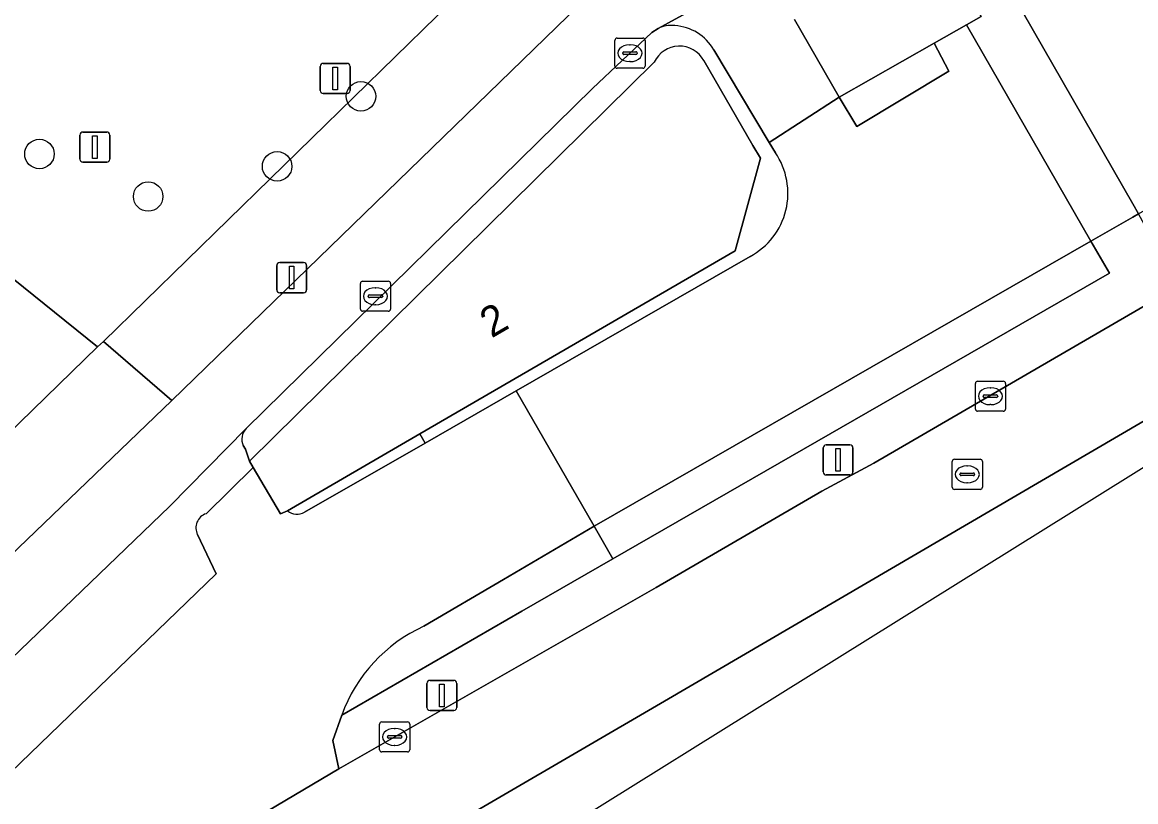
# Model space of a CAD drawing. Extents: x 159674 to 160531, y 382172 to 382904.
# Drawn here: x 160463.16 to 160500.1, y 382670.05 to 382695.92 of the extents above; entities that cross this region are included whole.
import ezdxf

# ---------------------------------------------------------------- set-up
doc = ezdxf.new("R2010")
doc.units = 0
for name, color, linetype in [('IMGEO_Boom', 7, 'Continuous'), ('IMGEO_Fietspad_gesloten', 7, 'Continuous'), ('IMGEO_Groenvoorziening', 7, 'Continuous'), ('IMGEO_Kolk', 7, 'Continuous'), ('IMGEO_Lichtmast', 7, 'Continuous'), ('IMGEO_Muur', 7, 'Continuous'), ('IMGEO_Pand', 7, 'Continuous'), ('IMGEO_Pand_nummerreeks', 7, 'Continuous'), ('IMGEO_Rijbaan_lokaal_gesloten', 7, 'Continuous'), ('IMGEO_Rijbaan_lokaal_open', 7, 'Continuous'), ('IMGEO_Rioolput', 7, 'Continuous'), ('IMGEO_Terreindeel_halfverhard', 7, 'Continuous'), ('IMGEO_Terreindeel_open', 7, 'Continuous'), ('IMGEO_Verkeerseiland_open', 7, 'Continuous'), ('IMGEO_Voetpad_open', 7, 'Continuous')]:
    doc.layers.add(name, color=color, linetype=linetype)

msp = doc.modelspace()

# ---------------------------------------------------------------- linework, layer by layer
at = {"layer": 'IMGEO_Boom'}
for centre in [(160474.398, 382693.464), (160463.733, 382691.55), (160471.616, 382691.138), (160467.341, 382690.137)]:
    msp.add_circle(centre, 0.489, dxfattribs=at)
at = {"layer": 'IMGEO_Fietspad_gesloten'}
for points in [[(160449.405, 382661.919), (160468.048, 382679.851), (160470.59, 382682.442), (160482.078, 382693.726), (160484.048, 382695.58), (160484.251, 382695.718), (160492.179, 382700.069), (160495.249, 382701.639), (160498.849, 382703.338), (160501.786, 382704.487)], [(160481.633, 382696.489), (160468.127, 382683.364), (160447.776, 382663.816), (160420.944, 382638.37), (160414.361, 382631.767), (160416.285, 382630.052), (160423.176, 382637.014), (160449.405, 382661.919)]]:
    msp.add_lwpolyline(points, dxfattribs=at)
at = {"layer": 'IMGEO_Groenvoorziening'}
msp.add_lwpolyline([(160465.663, 382685.146), (160458.911, 382690.581), (160458.672, 382690.773), (160441.694, 382669.745), (160438.917, 382671.995), (160424.815, 382654.532), (160425.817, 382653.69), (160428.959, 382651.052), (160429.794, 382650.429), (160445.842, 382665.847)], close=True, dxfattribs=at)
at = {"layer": 'IMGEO_Kolk'}
for p, q in [((160482.819, 382694.469), (160482.819, 382695.321)), ((160482.894, 382695.395), (160483.746, 382695.395)), ((160483.307, 382695.175), (160483.332, 382695.175)), ((160483.82, 382695.321), (160483.82, 382694.469)), ((160483.078, 382694.889), (160483.078, 382694.901)), ((160483.516, 382694.852), (160483.118, 382694.852)), ((160483.121, 382694.938), (160483.519, 382694.938)), ((160483.562, 382694.901), (160483.562, 382694.889)), ((160483.33, 382694.615), (160483.305, 382694.615)), ((160483.746, 382694.395), (160482.894, 382694.395)), ((160474.377, 382686.403), (160474.377, 382687.255)), ((160474.452, 382687.329), (160475.304, 382687.329)), ((160474.865, 382687.109), (160474.89, 382687.109)), ((160475.378, 382687.255), (160475.378, 382686.403)), ((160474.636, 382686.823), (160474.636, 382686.835)), ((160475.074, 382686.786), (160474.676, 382686.786)), ((160474.679, 382686.872), (160475.077, 382686.872)), ((160475.12, 382686.835), (160475.12, 382686.823)), ((160475.304, 382686.329), (160474.452, 382686.329)), ((160474.888, 382686.549), (160474.863, 382686.549)), ((160494.775, 382683.085), (160494.775, 382683.937)), ((160494.85, 382684.011), (160495.702, 382684.011)), ((160495.263, 382683.791), (160495.288, 382683.791)), ((160495.776, 382683.937), (160495.776, 382683.085)), ((160495.034, 382683.505), (160495.034, 382683.517)), ((160495.472, 382683.468), (160495.074, 382683.468)), ((160495.077, 382683.554), (160495.475, 382683.554)), ((160495.518, 382683.517), (160495.518, 382683.505)), ((160495.702, 382683.011), (160494.85, 382683.011)), ((160495.286, 382683.231), (160495.261, 382683.231)), ((160475.09, 382672.705), (160475.942, 382672.705)), ((160475.015, 382671.779), (160475.015, 382672.631)), ((160475.503, 382672.485), (160475.528, 382672.485)), ((160476.016, 382672.631), (160476.016, 382671.779)), ((160475.274, 382672.199), (160475.274, 382672.211)), ((160475.712, 382672.162), (160475.314, 382672.162)), ((160475.317, 382672.248), (160475.715, 382672.248)), ((160475.526, 382671.925), (160475.501, 382671.925)), ((160475.758, 382672.211), (160475.758, 382672.199)), ((160475.942, 382671.705), (160475.09, 382671.705))]:
    msp.add_line(p, q, dxfattribs=at)
for points in [[(160482.819, 382694.469), (160482.819, 382695.321)], [(160482.894, 382695.395), (160483.746, 382695.395)], [(160483.82, 382695.321), (160483.82, 382694.469)], [(160483.746, 382694.395), (160482.894, 382694.395)], [(160474.377, 382686.403), (160474.377, 382687.255)], [(160474.452, 382687.329), (160475.304, 382687.329)], [(160475.378, 382687.255), (160475.378, 382686.403)], [(160475.304, 382686.329), (160474.452, 382686.329)], [(160494.775, 382683.085), (160494.775, 382683.937)], [(160494.85, 382684.011), (160495.702, 382684.011)], [(160495.776, 382683.937), (160495.776, 382683.085)], [(160495.702, 382683.011), (160494.85, 382683.011)], [(160475.09, 382672.705), (160475.942, 382672.705)], [(160475.015, 382671.779), (160475.015, 382672.631)], [(160476.016, 382672.631), (160476.016, 382671.779)], [(160475.942, 382671.705), (160475.09, 382671.705)]]:
    msp.add_lwpolyline(points, dxfattribs=at)
for centre, radius, start, end in [((160482.896, 382695.319), 0.0765, 91.552, 178.448), ((160482.896, 382695.319), 0.0765, 91.552, 178.448), ((160483.744, 382695.319), 0.0765, 1.552, 88.448), ((160483.744, 382695.319), 0.0765, 1.552, 88.448), ((160483.118, 382694.898), 0.0403, 85.8775, 175.7526), ((160483.115, 382694.888), 0.0366, 178.938, 274.7102), ((160483.519, 382694.895), 0.043, 264.8664, 352.4533), ((160483.523, 382694.9), 0.0386, 1.7309, 96.639), ((160482.896, 382694.471), 0.0765, 181.552, 268.448), ((160482.896, 382694.471), 0.0765, 181.552, 268.448), ((160483.744, 382694.471), 0.0765, 271.552, 358.448), ((160483.744, 382694.471), 0.0765, 271.552, 358.448), ((160474.454, 382687.253), 0.0765, 91.552, 178.448), ((160474.454, 382687.253), 0.0765, 91.552, 178.448), ((160475.302, 382687.253), 0.0765, 1.552, 88.448), ((160475.302, 382687.253), 0.0765, 1.552, 88.448), ((160474.676, 382686.832), 0.0403, 85.8775, 175.7526), ((160474.673, 382686.822), 0.0366, 178.938, 274.7102), ((160475.077, 382686.829), 0.043, 264.8664, 352.4533), ((160475.081, 382686.834), 0.0386, 1.7309, 96.639), ((160474.454, 382686.405), 0.0765, 181.552, 268.448), ((160474.454, 382686.405), 0.0765, 181.552, 268.448), ((160475.302, 382686.405), 0.0765, 271.552, 358.448), ((160475.302, 382686.405), 0.0765, 271.552, 358.448), ((160494.852, 382683.935), 0.0765, 91.552, 178.448), ((160494.852, 382683.935), 0.0765, 91.552, 178.448), ((160495.7, 382683.935), 0.0765, 1.552, 88.448), ((160495.7, 382683.935), 0.0765, 1.552, 88.448), ((160495.074, 382683.514), 0.0403, 85.8775, 175.7526), ((160495.071, 382683.504), 0.0366, 178.938, 274.7102), ((160495.475, 382683.511), 0.043, 264.8664, 352.4533), ((160495.479, 382683.516), 0.0386, 1.7309, 96.639), ((160494.852, 382683.087), 0.0765, 181.552, 268.448), ((160494.852, 382683.087), 0.0765, 181.552, 268.448), ((160495.7, 382683.087), 0.0765, 271.552, 358.448), ((160495.7, 382683.087), 0.0765, 271.552, 358.448), ((160475.092, 382672.629), 0.0765, 91.552, 178.448), ((160475.092, 382672.629), 0.0765, 91.552, 178.448), ((160475.94, 382672.629), 0.0765, 1.552, 88.448), ((160475.94, 382672.629), 0.0765, 1.552, 88.448), ((160475.314, 382672.208), 0.0403, 85.8775, 175.7526), ((160475.311, 382672.198), 0.0366, 178.938, 274.7102), ((160475.715, 382672.205), 0.043, 264.8664, 352.4533), ((160475.719, 382672.21), 0.0386, 1.7309, 96.639), ((160475.092, 382671.781), 0.0765, 181.552, 268.448), ((160475.092, 382671.781), 0.0765, 181.552, 268.448), ((160475.94, 382671.781), 0.0765, 271.552, 358.448), ((160475.94, 382671.781), 0.0765, 271.552, 358.448)]:
    msp.add_arc(centre, radius, start, end, dxfattribs=at)
for centre, major_axis, ratio, start_param, end_param in [((160483.306, 382694.895), (-0.387, 0.002), 0.722429, 4.712389, 7.853982), ((160483.331, 382694.895), (-0.39, 0.002), 0.717154, 1.570796, 4.712389), ((160474.864, 382686.829), (-0.387, 0.002), 0.722429, 4.712389, 7.853982), ((160474.889, 382686.829), (-0.39, 0.002), 0.717154, 1.570796, 4.712389), ((160495.262, 382683.511), (-0.387, 0.002), 0.722429, 4.712389, 7.853982), ((160495.287, 382683.511), (-0.39, 0.002), 0.717154, 1.570796, 4.712389), ((160475.502, 382672.205), (-0.387, 0.002), 0.722429, 4.712389, 7.853982), ((160475.527, 382672.205), (-0.39, 0.002), 0.717154, 1.570796, 4.712389)]:
    msp.add_ellipse(centre, major_axis=major_axis, ratio=ratio, start_param=start_param, end_param=end_param, dxfattribs=at)
at = {"layer": 'IMGEO_Lichtmast'}
for p, q in [((160473.046, 382693.656), (160473.046, 382694.456)), ((160473.046, 382694.456), (160473.046, 382693.656)), ((160473.146, 382694.556), (160473.936, 382694.556)), ((160473.936, 382694.556), (160473.146, 382694.556)), ((160474.036, 382694.456), (160474.036, 382693.656)), ((160474.036, 382693.656), (160474.036, 382694.456)), ((160473.936, 382693.556), (160473.146, 382693.556)), ((160473.146, 382693.556), (160473.936, 382693.556)), ((160465.178, 382692.278), (160465.968, 382692.278)), ((160465.968, 382692.278), (160465.178, 382692.278)), ((160465.078, 382691.378), (160465.078, 382692.178)), ((160465.078, 382692.178), (160465.078, 382691.378)), ((160466.068, 382692.178), (160466.068, 382691.378)), ((160466.068, 382691.378), (160466.068, 382692.178)), ((160465.968, 382691.278), (160465.178, 382691.278)), ((160465.178, 382691.278), (160465.968, 382691.278)), ((160471.605, 382687.047), (160471.605, 382687.847)), ((160471.605, 382687.847), (160471.605, 382687.047)), ((160471.705, 382687.947), (160472.495, 382687.947)), ((160472.495, 382687.947), (160471.705, 382687.947)), ((160472.595, 382687.847), (160472.595, 382687.047)), ((160472.595, 382687.047), (160472.595, 382687.847)), ((160472.495, 382686.947), (160471.705, 382686.947)), ((160471.705, 382686.947), (160472.495, 382686.947)), ((160489.827, 382681.897), (160490.617, 382681.897)), ((160490.617, 382681.897), (160489.827, 382681.897)), ((160489.727, 382680.997), (160489.727, 382681.797)), ((160489.727, 382681.797), (160489.727, 382680.997)), ((160490.717, 382681.797), (160490.717, 382680.997)), ((160490.717, 382680.997), (160490.717, 382681.797)), ((160490.617, 382680.897), (160489.827, 382680.897)), ((160489.827, 382680.897), (160490.617, 382680.897)), ((160476.588, 382673.181), (160476.588, 382673.981)), ((160476.588, 382673.981), (160476.588, 382673.181)), ((160476.688, 382674.081), (160477.478, 382674.081)), ((160477.478, 382674.081), (160476.688, 382674.081)), ((160477.578, 382673.981), (160477.578, 382673.181)), ((160477.578, 382673.181), (160477.578, 382673.981)), ((160477.478, 382673.081), (160476.688, 382673.081)), ((160476.688, 382673.081), (160477.478, 382673.081))]:
    msp.add_line(p, q, dxfattribs=at)
for points in [[(160473.466, 382694.431), (160473.616, 382694.431), (160473.616, 382693.681), (160473.466, 382693.681), (160473.466, 382694.431)], [(160465.498, 382692.153), (160465.648, 382692.153), (160465.648, 382691.403), (160465.498, 382691.403), (160465.498, 382692.153)], [(160472.025, 382687.822), (160472.175, 382687.822), (160472.175, 382687.072), (160472.025, 382687.072), (160472.025, 382687.822)], [(160490.147, 382681.772), (160490.297, 382681.772), (160490.297, 382681.022), (160490.147, 382681.022), (160490.147, 382681.772)], [(160477.008, 382673.956), (160477.158, 382673.956), (160477.158, 382673.206), (160477.008, 382673.206), (160477.008, 382673.956)]]:
    msp.add_lwpolyline(points, dxfattribs=at)
for centre, start, end in [((160473.146, 382694.456), 90, 180), ((160473.146, 382694.456), 90, 180), ((160473.936, 382694.456), 0, 90), ((160473.936, 382694.456), 360, 90), ((160473.146, 382693.656), 180, 270), ((160473.146, 382693.656), 180, 270), ((160473.936, 382693.656), 270, 0), ((160473.936, 382693.656), 270, 0), ((160465.178, 382692.178), 90, 180), ((160465.178, 382692.178), 90, 180), ((160465.968, 382692.178), 0, 90), ((160465.968, 382692.178), 360, 90), ((160465.178, 382691.378), 180, 270), ((160465.178, 382691.378), 180, 270), ((160465.968, 382691.378), 270, 0), ((160465.968, 382691.378), 270, 0), ((160471.705, 382687.847), 90, 180), ((160471.705, 382687.847), 90, 180), ((160472.495, 382687.847), 0, 90), ((160472.495, 382687.847), 360, 90), ((160471.705, 382687.047), 180, 270), ((160471.705, 382687.047), 180, 270), ((160472.495, 382687.047), 270, 0), ((160472.495, 382687.047), 270, 0), ((160489.827, 382681.797), 90, 180), ((160489.827, 382681.797), 90, 180), ((160490.617, 382681.797), 0, 90), ((160490.617, 382681.797), 360, 90), ((160489.827, 382680.997), 180, 270), ((160489.827, 382680.997), 180, 270), ((160490.617, 382680.997), 270, 0), ((160490.617, 382680.997), 270, 0), ((160476.688, 382673.981), 90, 180), ((160476.688, 382673.981), 90, 180), ((160477.478, 382673.981), 0, 90), ((160477.478, 382673.981), 360, 90), ((160476.688, 382673.181), 180, 270), ((160476.688, 382673.181), 180, 270), ((160477.478, 382673.181), 270, 0), ((160477.478, 382673.181), 270, 0)]:
    msp.add_arc(centre, 0.1, start, end, dxfattribs=at)
at = {"layer": 'IMGEO_Muur'}
for points in [[(160470.822, 382681.149), (160469.261, 382679.612)], [(160469.594, 382677.622), (160468.98, 382678.92)]]:
    msp.add_lwpolyline(points, dxfattribs=at)
msp.add_arc((160469.411, 382679.148), 0.488, 107.9115, 207.8873, dxfattribs=at)
at = {"layer": 'IMGEO_Pand'}
msp.add_lwpolyline([(160484.128, 382694.596), (160470.7, 382681.355), (160470.822, 382681.149), (160471.733, 382679.606), (160471.959, 382679.703), (160476.352, 382682.258), (160486.809, 382688.34), (160487.647, 382691.409), (160487.399, 382691.837), (160485.767, 382694.651)], dxfattribs=at)
msp.add_arc((160484.961, 382694.216), 0.916, 28.3821, 155.4618, dxfattribs=at)
at = {"layer": 'IMGEO_Rijbaan_lokaal_gesloten'}
for points in [[(160459.546, 382658.695), (160464.534, 382661.746), (160473.282, 382666.869), (160484.466, 382673.393), (160507.904, 382687.094), (160514.905, 382691.206), (160520.082, 382694.258), (160519.128, 382697.294), (160511.49, 382692.9), (160508.023, 382690.883), (160506.88, 382690.288), (160491.403, 382681.293), (160489.683, 382680.36), (160484.186, 382677.159), (160473.663, 382671.145), (160462.423, 382664.487)], [(160487.304, 382688.149), (160479.548, 382683.694), (160482.134, 382679.203), (160498.61, 382688.654), (160494.48, 382695.833)], [(160494.48, 382695.833), (160493.408, 382695.224), (160493.893, 382694.301), (160490.849, 382692.459), (160490.255, 382693.431), (160487.936, 382691.935), (160488.142, 382691.589)], [(160425.058, 382627.793), (160441.937, 382644.719), (160449.46, 382649.412), (160520.291, 382693.593), (160520.082, 382694.258), (160514.905, 382691.206), (160507.904, 382687.094), (160484.466, 382673.393), (160473.282, 382666.869), (160464.534, 382661.746), (160459.546, 382658.695), (160454.36, 382655.379), (160451.123, 382653.197), (160449.54, 382652.06), (160446.294, 382649.734), (160441.082, 382645.84), (160436.434, 382642.22), (160433.555, 382639.797), (160428.922, 382635.656), (160424.246, 382631.216), (160422.817, 382629.684), (160425.058, 382627.793)]]:
    msp.add_lwpolyline(points, dxfattribs=at)
msp.add_lwpolyline([(160496.022, 382696.841), (160494.911, 382696.208), (160494.968, 382696.113), (160494.48, 382695.833), (160498.61, 382688.654), (160500, 382689.454), (160500.19, 382689.563), (160500, 382689.895)], close=True, dxfattribs=at)
msp.add_arc((160486.181, 382690.245), 2.378, 298.1876, 34.4306, dxfattribs=at)
at = {"layer": 'IMGEO_Rijbaan_lokaal_open'}
for points in [[(160503.215, 382701.012), (160502.192, 382703.499), (160500, 382702.565), (160492.929, 382699.551), (160494.911, 382696.208), (160496.022, 382696.841), (160500, 382689.895), (160500.19, 382689.563), (160503.252, 382691.324), (160504.689, 382692.114)], [(160489.825, 382698.59), (160492.196, 382699.86), (160492.179, 382700.069), (160484.251, 382695.718)], [(160486.105, 382695.009), (160487.936, 382691.935), (160490.255, 382693.431), (160488.782, 382696.01)], [(160476.48, 382675.875), (160479.124, 382677.431), (160482.134, 382679.203), (160479.548, 382683.694), (160476.525, 382681.957), (160472.527, 382679.661)], [(160471.959, 382679.703), (160471.733, 382679.606), (160470.822, 382681.149), (160469.261, 382679.612)], [(160468.98, 382678.92), (160469.594, 382677.622), (160457.254, 382665.708), (160447.892, 382656.462), (160446.923, 382655.165)], [(160473.663, 382671.145), (160473.463, 382672.083), (160473.761, 382672.926)], [(160445.973, 382653.947), (160445.113, 382653.274), (160452.724, 382658.364), (160462.423, 382664.487), (160473.663, 382671.145)]]:
    msp.add_lwpolyline(points, dxfattribs=at)
for centre, radius, start, end in [((160484.681, 382694.856), 0.963, 82.5313, 116.4937), ((160484.697, 382694.181), 1.634, 30.4575, 86.1603), ((160472.276, 382680.133), 0.534, 233.5625, 297.9796), ((160469.411, 382679.148), 0.488, 107.9115, 207.8873), ((160478.624, 382671.17), 5.171, 114.5021, 160.1453)]:
    msp.add_arc(centre, radius, start, end, dxfattribs=at)
at = {"layer": 'IMGEO_Rioolput'}
for p, q in [((160494.007, 382680.493), (160494.007, 382681.345)), ((160494.082, 382681.419), (160494.934, 382681.419)), ((160494.495, 382681.199), (160494.52, 382681.199)), ((160495.008, 382681.345), (160495.008, 382680.493)), ((160494.266, 382680.913), (160494.266, 382680.925)), ((160494.704, 382680.876), (160494.306, 382680.876)), ((160494.309, 382680.962), (160494.707, 382680.962)), ((160494.75, 382680.925), (160494.75, 382680.913)), ((160494.934, 382680.419), (160494.082, 382680.419)), ((160494.518, 382680.639), (160494.493, 382680.639))]:
    msp.add_line(p, q, dxfattribs=at)
for points in [[(160494.007, 382680.493), (160494.007, 382681.345)], [(160494.082, 382681.419), (160494.934, 382681.419)], [(160495.008, 382681.345), (160495.008, 382680.493)], [(160494.934, 382680.419), (160494.082, 382680.419)]]:
    msp.add_lwpolyline(points, dxfattribs=at)
for centre, radius, start, end in [((160494.084, 382681.343), 0.0765, 91.552, 178.448), ((160494.084, 382681.343), 0.0765, 91.552, 178.448), ((160494.932, 382681.343), 0.0765, 1.552, 88.448), ((160494.932, 382681.343), 0.0765, 1.552, 88.448), ((160494.306, 382680.922), 0.0403, 85.8775, 175.7526), ((160494.303, 382680.912), 0.0366, 178.938, 274.7102), ((160494.707, 382680.919), 0.043, 264.8664, 352.4533), ((160494.711, 382680.924), 0.0386, 1.7309, 96.639), ((160494.084, 382680.495), 0.0765, 181.552, 268.448), ((160494.084, 382680.495), 0.0765, 181.552, 268.448), ((160494.932, 382680.495), 0.0765, 271.552, 358.448), ((160494.932, 382680.495), 0.0765, 271.552, 358.448)]:
    msp.add_arc(centre, radius, start, end, dxfattribs=at)
for centre, major_axis, ratio, start_param, end_param in [((160494.494, 382680.919), (-0.387, 0.002), 0.722429, 4.712389, 7.853982), ((160494.519, 382680.919), (-0.39, 0.002), 0.717154, 1.570796, 4.712389)]:
    msp.add_ellipse(centre, major_axis=major_axis, ratio=ratio, start_param=start_param, end_param=end_param, dxfattribs=at)
at = {"layer": 'IMGEO_Terreindeel_halfverhard'}
for points in [[(160488.782, 382696.01), (160490.255, 382693.431), (160493.408, 382695.224), (160494.48, 382695.833), (160494.968, 382696.113), (160494.911, 382696.208), (160492.929, 382699.551)], [(160479.735, 382676.376), (160482.749, 382678.111), (160482.134, 382679.203), (160479.124, 382677.431), (160476.48, 382675.875)], [(160473.761, 382672.926), (160479.735, 382676.376)]]:
    msp.add_lwpolyline(points, dxfattribs=at)
msp.add_arc((160478.624, 382671.17), 5.171, 114.5021, 160.1453, dxfattribs=at)
at = {"layer": 'IMGEO_Terreindeel_open'}
msp.add_lwpolyline([(160499.222, 382687.59), (160498.61, 382688.654), (160482.134, 382679.203), (160482.749, 382678.111)], close=True, dxfattribs=at)
at = {"layer": 'IMGEO_Verkeerseiland_open'}
msp.add_lwpolyline([(160493.893, 382694.301), (160493.408, 382695.224), (160490.255, 382693.431), (160490.849, 382692.459)], close=True, dxfattribs=at)
at = {"layer": 'IMGEO_Voetpad_open'}
msp.add_lwpolyline([(160485.209, 382704.232), (160470.042, 382716.302), (160469.813, 382716.02), (160470.272, 382711.592), (160469.531, 382710.68), (160465.162, 382710.227), (160455.839, 382698.746), (160458.645, 382696.467), (160458.322, 382696.07), (160460.055, 382694.663), (160459.501, 382693.982), (160460.799, 382692.927), (160458.911, 382690.581), (160465.663, 382685.146), (160465.853, 382685.33)], close=True, dxfattribs=at)
for points in [[(160486.469, 382700.011), (160489.058, 382701.33), (160485.209, 382704.232), (160465.853, 382685.33), (160468.127, 382683.364), (160481.633, 382696.489)], [(160484.251, 382695.718), (160484.048, 382695.58), (160482.078, 382693.726), (160470.59, 382682.442)], [(160488.142, 382691.589), (160487.936, 382691.935), (160486.105, 382695.009)], [(160470.49, 382681.873), (160470.565, 382681.75), (160470.7, 382681.355), (160484.128, 382694.596)], [(160485.767, 382694.651), (160487.399, 382691.837), (160487.647, 382691.409), (160486.809, 382688.34), (160476.352, 382682.258), (160476.525, 382681.957), (160479.548, 382683.694), (160487.304, 382688.149)], [(160508.186, 382691.565), (160507.748, 382692.473), (160500.797, 382688.447), (160500.19, 382689.563), (160500, 382689.454), (160498.61, 382688.654), (160499.222, 382687.59), (160482.749, 382678.111), (160479.735, 382676.376), (160473.761, 382672.926), (160473.463, 382672.083), (160473.663, 382671.145), (160484.186, 382677.159), (160489.683, 382680.36), (160491.403, 382681.293), (160506.88, 382690.288), (160508.023, 382690.883)], [(160420.944, 382638.37), (160447.776, 382663.816), (160468.127, 382683.364), (160465.853, 382685.33), (160465.663, 382685.146), (160445.842, 382665.847), (160429.794, 382650.429), (160428.66, 382649.405), (160427.834, 382648.645), (160425.018, 382645.922), (160418.91, 382640.121), (160415.013, 382636.511), (160410.553, 382632.042), (160406.571, 382629.307)], [(160470.59, 382682.442), (160468.048, 382679.851), (160449.405, 382661.919), (160423.176, 382637.014), (160416.285, 382630.052)], [(160472.527, 382679.661), (160476.525, 382681.957), (160476.352, 382682.258), (160471.959, 382679.703)], [(160469.261, 382679.612), (160470.822, 382681.149), (160470.7, 382681.355), (160470.565, 382681.75), (160470.49, 382681.873)], [(160447.892, 382656.462), (160457.254, 382665.708), (160469.594, 382677.622), (160468.98, 382678.92)]]:
    msp.add_lwpolyline(points, dxfattribs=at)
for centre, radius, start, end in [((160484.681, 382694.856), 0.963, 82.5313, 116.4937), ((160484.697, 382694.181), 1.634, 30.4575, 86.1603), ((160484.961, 382694.216), 0.916, 28.3821, 155.4618), ((160486.181, 382690.245), 2.378, 298.1876, 34.4306), ((160470.974, 382682.081), 0.527, 136.7907, 203.2738), ((160470.974, 382682.081), 0.527, 136.7907, 203.2738), ((160472.276, 382680.133), 0.534, 233.5625, 297.9796), ((160469.411, 382679.148), 0.488, 107.9115, 207.8873)]:
    msp.add_arc(centre, radius, start, end, dxfattribs=at)

# ---------------------------------------------------------------- texts
at = {"layer": 'IMGEO_Pand_nummerreeks'}
msp.add_text('2', height=1, rotation=30.183, dxfattribs=at).set_placement((160478.728, 382685.423))

doc.saveas('drawing.dxf')
